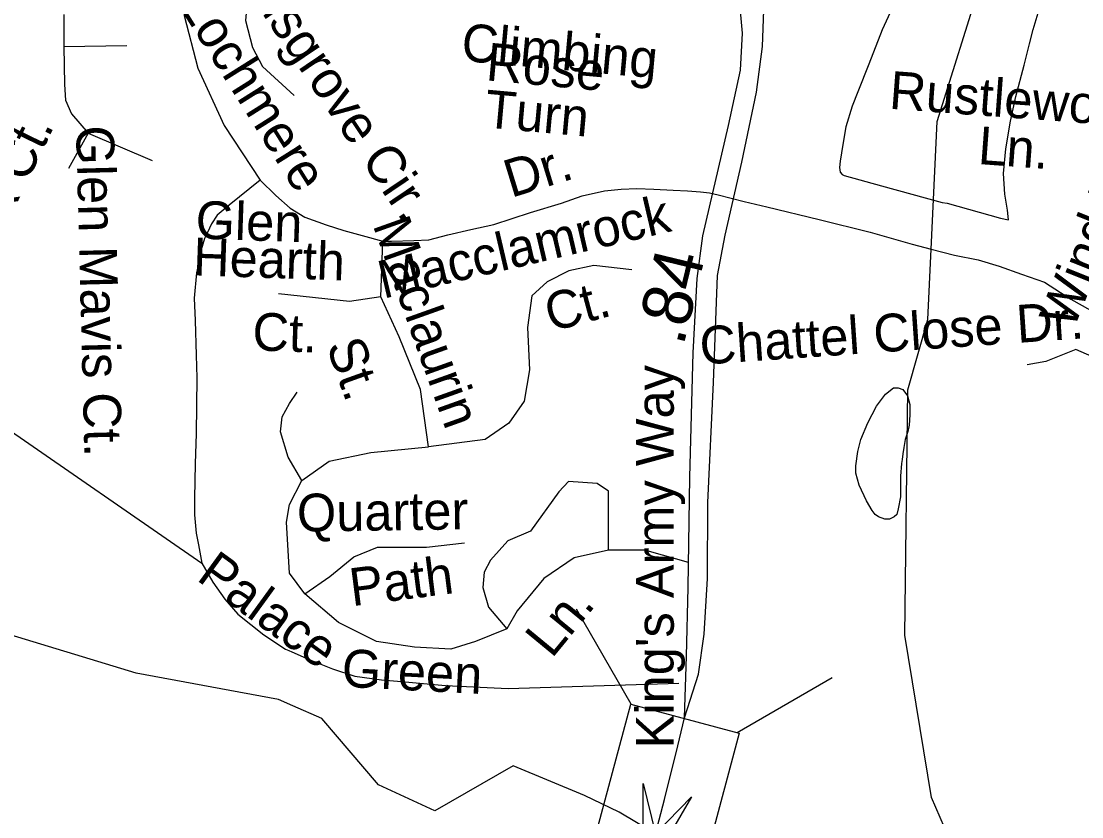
# Model space of a CAD drawing. Extents: x 2001466 to 2224147, y 644118 to 847247.
# Drawn here: x 2064366 to 2067032, y 718848 to 720847 of the extents above; entities that cross this region are included whole.
import ezdxf

# ---------------------------------------------------------------- set-up
doc = ezdxf.new("R2010")
doc.units = 0
for name, color, linetype in [('Exist Hydrographic Creek Single Shore', 7, 'Continuous'), ('Exist Hydrographic Misc Water Feature', 7, 'Continuous'), ('Exist Road Non-System Type 51', 7, 'Continuous'), ('Exist Road Non-System Type 51 Label', 7, 'Continuous'), ('Exist Road Secondary Mileage Hundredths English Label', 7, 'Continuous'), ('Exist Road Secondary Structure Standard Bridge Attributed CELL', 7, 'Continuous'), ('Exist Road Secondary Structure Standard Bridge CELL', 7, 'Continuous'), ('Exist Road Secondary Type 51 Attributed', 7, 'Continuous'), ('Exist Road Secondary Type 51 Label', 7, 'Continuous')]:
    doc.layers.add(name, color=color, linetype=linetype)

msp = doc.modelspace()

# ---------------------------------------------------------------- linework, layer by layer
at = {"layer": 'Exist Hydrographic Creek Single Shore'}
for points in [[(2065048.6, 719127), (2065012.7, 719142.8), (2064654.9, 719209.2), (2063587.8, 719532.8), (2063187.7, 719747.7), (2063087.9, 719756.3)], [(2065602.6, 718976.2), (2065405.8, 718862.5), (2065263.7, 718927.8), (2065121.8, 719094.7), (2065048.6, 719127)], [(2066963.8, 718505.9), (2066938.7, 718430.9), (2066797.7, 718322.3), (2066697.8, 718337.4), (2066347.8, 718571), (2066134, 718691.1), (2065960.3, 718805.3), (2065868.9, 718859.9), (2065782, 718901.1), (2065602.6, 718976.2)]]:
    msp.add_lwpolyline(points, dxfattribs=at)
at = {"layer": 'Exist Hydrographic Misc Water Feature'}
for points in [[(2066653.3, 720274.4), (2066668.9, 720595.3), (2066891.8, 721306), (2066999.8, 721746.7), (2066998.8, 722071.5), (2066823.9, 722331), (2066798.9, 722420.1), (2066806.9, 722629.9), (2066855.9, 722838.8), (2066863.9, 723120.8), (2066896.9, 723238.3), (2066844.8, 724453.3), (2066754.6, 724812.6)], [(2066681.4, 720391.7), (2066693.5, 720390), (2066827.4, 720352.2), (2066847.7, 720348.3), (2066845.2, 720372.2), (2066839.1, 720412.1), (2066835, 720464.2), (2066841.1, 720526.2), (2066852.8, 720596.2), (2066866.6, 720658.2), (2066886.9, 720736.2), (2066900.4, 720790.2), (2066910.2, 720826.4), (2066922.3, 720868.3), (2066942, 720940.4), (2066961.9, 720996.2), (2066980, 721038.1), (2067010.1, 721090.4), (2067042.1, 721132.5)], [(2066576.2, 720925.7), (2066530.7, 720825.5), (2066496.6, 720739.4), (2066469, 720669.4), (2066454.8, 720633.4), (2066439, 720581.5), (2066431.2, 720537.6), (2066425.1, 720495.6), (2066423.2, 720479.2), (2066425.1, 720467.6), (2066429.6, 720461.6), (2066435.1, 720459.5), (2066529, 720433.5), (2066681.4, 720391.7)], [(2066963.8, 718505.9), (2066730.8, 718720.7), (2066654.7, 718896), (2066587.7, 719304.3), (2066594.9, 719920.9), (2066644.7, 720097.1), (2066653.3, 720274.4)], [(2066576.6, 719703.9), (2066576.4, 719652), (2066570.9, 719621.6), (2066567, 719607.6), (2066560.8, 719601.6), (2066548.7, 719595.7), (2066536.8, 719595.9), (2066520.8, 719601.6), (2066513.1, 719607.7), (2066504.8, 719617.8), (2066490.5, 719641.5), (2066472.7, 719681.5), (2066464.5, 719711.6), (2066464.5, 719729.4), (2066468.8, 719765.7), (2066476.3, 719795.8), (2066494.4, 719837.6), (2066516.3, 719879.7), (2066538.3, 719909.7), (2066558.4, 719925.7), (2066570.3, 719925.5), (2066582.4, 719921.7), (2066594, 719905.7), (2066600.2, 719883.7), (2066600.2, 719857.7), (2066598.4, 719832), (2066594.5, 719816), (2066588.1, 719795.9), (2066584.4, 719775.7), (2066582.6, 719759.8), (2066580.7, 719745.9), (2066578.5, 719735.6), (2066576.6, 719703.9)]]:
    msp.add_lwpolyline(points, dxfattribs=at)
at = {"layer": 'Exist Road Non-System Type 51'}
for p, q in [((2064472.6, 720863.9), (2064472.6, 720783.2)), ((2064472.6, 720783.2), (2064631.5, 720785.6)), ((2066073.3, 720418), (2066096, 720416.1)), ((2066096, 720416.1), (2066117.9, 720410.6)), ((2066117.9, 720410.6), (2066183.6, 720394.3)), ((2065269.6, 720154.4), (2065274.5, 720293.9)), ((2064271.3, 719864), (2064819.8, 719485.1)), ((2066043.4, 719487.2), (2065945.6, 719514.5)), ((2065038.2, 719265.8), (2065046.5, 719262.3))]:
    msp.add_line(p, q, dxfattribs=at)
for points in [[(2066033.7, 719096.6), (2066038.5, 719251.4), (2066042.5, 719423.8), (2066046.5, 719701.6), (2066054.9, 720013.7), (2066065.2, 720200.5), (2066079.6, 720307.5), (2066143.8, 720585.2), (2066174.1, 720724.1), (2066178.9, 720816.7), (2066164.6, 720973.2), (2066143.4, 721137.6), (2066109.9, 721261.3), (2066038.1, 721478.4), (2065934.8, 721750.6), (2065807.2, 722098.7), (2065700.7, 722369.3), (2065565.1, 722718.9), (2065457.8, 722967.9), (2065342.2, 723288.8)], [(2064787.9, 720998.4), (2064785.5, 720986.2), (2064783.1, 720969.1), (2064778.2, 720917.7), (2064775.7, 720861.4), (2064809.9, 720729.3), (2064876, 720585), (2064966.3, 720447.3)], [(2064939.5, 720956.9), (2064934.6, 720905.5), (2064929.7, 720849.2), (2064947.3, 720781.1), (2064972.3, 720732.8), (2065052, 720660.3)], [(2064472.6, 720783.2), (2064475, 720687.7), (2064477.5, 720648.6), (2064492.1, 720614.3), (2064533.7, 720565.4), (2064695, 720496.9)], [(2064533.7, 720565.4), (2064484.8, 720477.3)], [(2064966.3, 720447.3), (2064888.2, 720384.4), (2064858.8, 720359.9), (2064844.2, 720337.9), (2064834.4, 720315.9), (2064826.5, 720300.9), (2064818.5, 720272.9), (2064812.4, 720240.8), (2064806.5, 720214.7), (2064800.6, 720150.9), (2064802.7, 720094.8), (2064805.2, 720007.9)], [(2064966.3, 720447.3), (2065005.5, 720408.8), (2065042.2, 720377), (2065078.9, 720355), (2065132.7, 720335.4), (2065176.7, 720320.8), (2065223.1, 720308.5), (2065274.5, 720293.9), (2065296.5, 720293.9), (2065352.7, 720296.3), (2065390.2, 720297.8), (2065438.3, 720309.9), (2065496.1, 720323.9), (2065554.2, 720336.1), (2065646, 720366.2), (2065724.1, 720390.2), (2065776.1, 720408.4), (2065831.9, 720420.4), (2065874, 720424.6), (2065913.8, 720426.6), (2065956, 720424.7), (2066004.7, 720422.3)], [(2066004.7, 720422.3), (2066041.1, 720420.8), (2066073.3, 720418)], [(2066183.6, 720394.3), (2066240.1, 720380.3), (2066372.1, 720348.4), (2066500, 720316.6), (2066606, 720286.9), (2066653.3, 720274.4)], [(2066653.3, 720274.4), (2066712, 720258.9), (2066771.9, 720247.2), (2066824.6, 720231.9), (2066880.7, 720211.5), (2066938.5, 720191.1), (2067004.9, 720148.5), (2067054.2, 720121.3), (2067101.8, 720095.8), (2067198.7, 720044.8)], [(2065900.6, 720222.5), (2065805.1, 720233.5), (2065742.3, 720219.8), (2065687.7, 720192.5), (2065649.4, 720156.9), (2065638.5, 720077.7), (2065644, 719971.2), (2065630.3, 719891.9), (2065592.1, 719837.3), (2065532, 719796.3), (2065389.4, 719777.7)], [(2065269.6, 720154.4), (2065191.3, 720142.7), (2065012.9, 720162.2)], [(2065389.4, 719777.7), (2065369.8, 719922), (2065316, 720054.1), (2065269.6, 720154.4)], [(2067198.7, 720044.8), (2067165.1, 719987.5), (2067122.7, 719975.1), (2067084.3, 719993), (2067017.1, 720021.8), (2066941.8, 719991.6), (2066895.2, 719983.4)], [(2064805.2, 720007.9), (2064806.9, 719950.9), (2064805.3, 719811), (2064803.3, 719735), (2064801.5, 719648.8), (2064801.5, 719606.8), (2064805.7, 719560.9), (2064811.7, 719531), (2064819.8, 719485.1)], [(2065071.5, 719692.5), (2065037.3, 719751.2), (2065017.8, 719814.8), (2065022.1, 719853), (2065040.6, 719886.5), (2065059.3, 719915.1)], [(2065071.5, 719692.5), (2065140, 719741.4), (2065245.1, 719763.5), (2065389.4, 719777.7)], [(2065078.8, 719408.3), (2065040.6, 719460.2), (2065032.4, 719588.6), (2065040.6, 719632.4), (2065071.5, 719692.5)], [(2065842, 719518.1), (2065842, 719618.4), (2065842, 719666.2), (2065813.4, 719685.4), (2065741.7, 719690.1), (2065717.7, 719664.6)], [(2065717.7, 719664.6), (2065646.2, 719565.9), (2065589.4, 719541.6), (2065545.7, 719492.5), (2065529.3, 719462.4), (2065526.6, 719424.2), (2065540.2, 719375), (2065586.6, 719320.3)], [(2065078.8, 719408.3), (2065141.6, 719452), (2065201.6, 719501.2), (2065261.7, 719525.8), (2065384.6, 719525.8), (2065480.1, 719536.7)], [(2065842, 719518.1), (2065756, 719498.9), (2065679.6, 719446.4), (2065612.7, 719365.1), (2065586.6, 719320.3)], [(2065945.6, 719514.5), (2065932.8, 719518.1), (2065889.8, 719518.1), (2065842, 719518.1)], [(2064819.8, 719485.1), (2064847.8, 719437.1), (2064878, 719395.1), (2064910, 719357.2), (2064976.1, 719305.3), (2065030, 719269.4), (2065038.2, 719265.8)], [(2065586.6, 719320.3), (2065507.6, 719288.6), (2065445.5, 719269.5), (2065354.7, 719274.3), (2065259.1, 719288.6), (2065163.6, 719336.4), (2065078.8, 719408.3)], [(2065046.5, 719262.3), (2065090.1, 719243.5), (2065148.2, 719219.6), (2065204.2, 719201.6), (2065271.2, 719191.8), (2065322.1, 719187.8), (2065432.1, 719178), (2065590.2, 719170.3), (2066018.8, 719183.5)]]:
    msp.add_lwpolyline(points, dxfattribs=at)
at = {"layer": 'Exist Road Secondary Structure Standard Bridge Attributed CELL'}
msp.add_lwpolyline([(2066051.1, 718898.3), (2065928.2, 718687.7), (2065929.3, 718931.5), (2065960.3, 718805.3)], close=True, dxfattribs=at)
at = {"layer": 'Exist Road Secondary Structure Standard Bridge CELL'}
for p, q in [((2065899.5, 719130.9), (2065761.5, 719369.9)), ((2066166, 719059.5), (2066405, 719197.5))]:
    msp.add_line(p, q, dxfattribs=at)
msp.add_lwpolyline([(2065741.7, 718547.4), (2065898.2, 719131.3), (2066170.9, 719058.2), (2066014.5, 718474.4)], close=True, dxfattribs=at)
at = {"layer": 'Exist Road Secondary Type 51 Attributed'}
for points in [[(2066033.7, 719096.6), (2066068.8, 719205.9), (2066083.2, 719306.5), (2066091.2, 719447), (2066092.4, 719637.8), (2066105.9, 719939.5), (2066116.7, 720207.7), (2066135.8, 720309.1), (2066177.3, 720492.7), (2066214.4, 720669.1), (2066229.6, 720783.2), (2066235.1, 720944.4), (2066216, 721116.9), (2066180.9, 721235), (2066139.8, 721377.1), (2066029.7, 721656.5), (2065964.3, 721836.8), (2065895.3, 722037.2), (2065781.3, 722339.7), (2065653.3, 722629.5), (2065522.4, 722949.6), (2065401.1, 723223.1)], [(2065960.3, 718805.3), (2065983.4, 718891.7), (2066016.7, 719026.6), (2066033.7, 719096.6)]]:
    msp.add_lwpolyline(points, dxfattribs=at)

# ---------------------------------------------------------------- texts
at = {"layer": 'Exist Road Non-System Type 51 Label'}
for s, rotation, p in [('Musgrove Cir.', 304.0083, (2064886.5, 720991.6)), ('Lochmere', 302.166, (2064759.5, 720888)), ('Climbing', 354.8039, (2065469.7, 720747.9)), ('Rose', 354.8039, (2065532.3, 720698.7)), ('Rustlewood', 355.7774, (2066546.2, 720627.3)), ('Turn', 354.8039, (2065528.4, 720580.5)), ('Summer Walk Ct.', 64.0354, (2064014.2, 719689.4)), ('Glen Mavis Ct.', 271.4681, (2064503.6, 720583.9)), ('Ln.', 355.7774, (2066769.5, 720488.4)), ('Wind Ln.', 68.207, (2067011.2, 720070.1)), ('Dr.', 17.0895, (2065597.4, 720402.8)), ('Glen', 358.0245, (2064803, 720301)), ('Macclamrock', 13.1594, (2065275.8, 720149.4)), ('Maclaurin', 289.6461, (2065248.8, 720335.5)), ('Hearth', 358.0245, (2064796.8, 720208.6)), ('Ct.', 15.028, (2065697.3, 720065.9)), ('Chattel Close Dr.', 3.9345, (2066074.7, 719983.9)), ('Ct.', 358.0245, (2064945.9, 720020.1)), (' St.', 289.6461, (2065120.2, 720065.2)), ('Quarter', 0.8253, (2065059.6, 719564.2)), ('Palace', 323.9609, (2064803.7, 719444.3)), ('Path', 7.2905, (2065197.4, 719376.9)), ('Ln.', 50.5393, (2065699.6, 719243.8)), ('Green', 356.9857, (2065170, 719174.9))]:
    msp.add_text(s, height=95, rotation=rotation, dxfattribs=at).set_placement(p)
at = {"layer": 'Exist Road Secondary Mileage Hundredths English Label'}
msp.add_text('.84', height=125, rotation=76.3859, dxfattribs=at).set_placement((2066030.4, 720028.7))
at = {"layer": 'Exist Road Secondary Type 51 Label'}
msp.add_text("King's Army Way", height=95, rotation=90, dxfattribs=at).set_placement((2066006.3, 719019.9))

doc.saveas('drawing.dxf')
